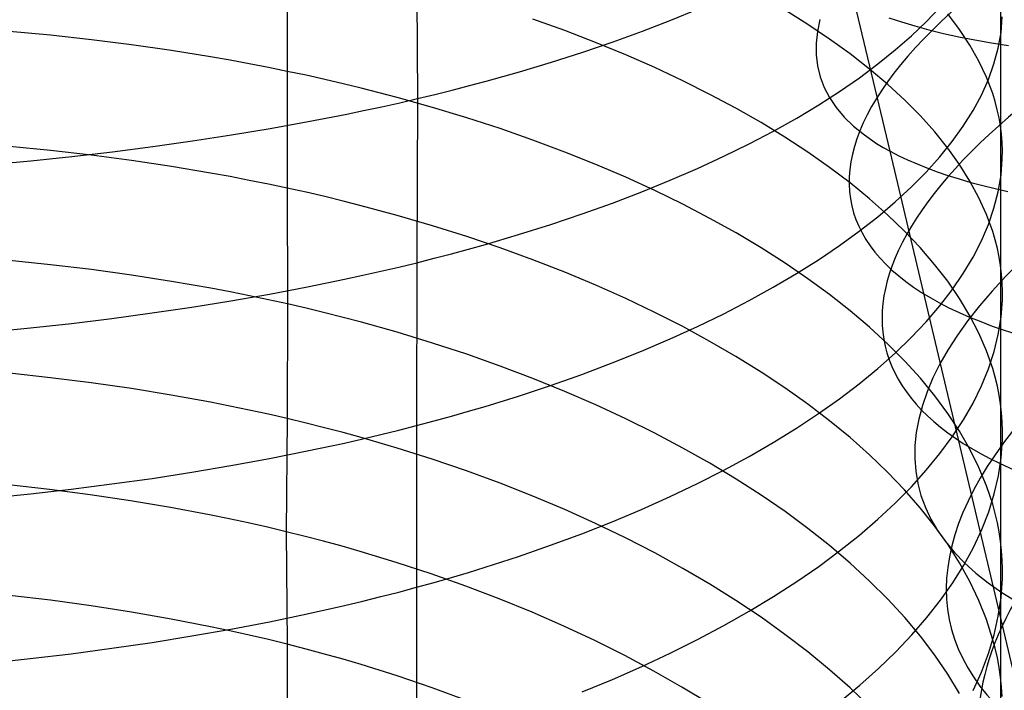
# Model space of a CAD drawing. Extents: x -383 to 1849, y -1185 to -529.
# Tile 524 of 656: x 415.65 to 427.02, y -1054.2 to -1046.46. Entities that reach past the tile are written whole.
import ezdxf

# ---------------------------------------------------------------- set-up
doc = ezdxf.new("R2010")
doc.units = 0
doc.layers.add('PREDEFINITO', color=7, linetype='CONTINUOUS')

msp = doc.modelspace()

# ---------------------------------------------------------------- linework, layer by layer
at = {"layer": 'PREDEFINITO'}
for p, q in [((420.234, -1045.463, 672.039), (420.243, -1047.367, 671.443)), ((418.741, -1045.691, 644.458), (418.741, -1047.053, 643.869)), ((426.972, -1046.061, 657.745), (426.972, -1049.297, 656.514)), ((423.169, -1046.462, 669.038), (423.485, -1046.332, 668.686)), ((424.749, -1046.511, 650.182), (424.485, -1046.346, 649.801)), ((425.699, -1047.976, 486.77), (425.291, -1046.269, 486.256)), ((426.117, -1046.478, 663.716), (426.274, -1046.311, 663.281)), ((421.943, -1046.583, 646.483), (421.575, -1046.451, 646.188)), ((422.841, -1046.589, 669.379), (423.169, -1046.462, 669.038)), ((424.888, -1046.453, 492.846), (424.859, -1046.592, 492.375)), ((425.682, -1046.433, 485.285), (425.828, -1046.483, 484.967)), ((425.828, -1046.483, 484.967), (425.983, -1046.529, 484.652)), ((425.945, -1046.643, 664.146), (426.117, -1046.478, 663.716)), ((426.5, -1046.569, 654.487), (426.364, -1046.388, 654.054)), ((426.978, -1046.604, 659.102), (426.993, -1046.422, 658.65)), ((416.008, -1046.637, 642.924), (415.534, -1046.592, 642.815)), ((422.299, -1046.721, 646.789), (421.943, -1046.583, 646.483)), ((422.502, -1046.712, 669.709), (422.841, -1046.589, 669.379)), ((424.999, -1046.68, 650.569), (424.749, -1046.511, 650.182)), ((424.859, -1046.592, 492.375), (424.844, -1046.728, 491.903)), ((425.983, -1046.529, 484.652), (426.145, -1046.574, 484.34)), ((426.145, -1046.574, 484.34), (426.315, -1046.615, 484.032)), ((426.62, -1046.752, 654.924), (426.5, -1046.569, 654.487)), ((426.946, -1046.785, 659.554), (426.978, -1046.604, 659.102)), ((416.479, -1046.689, 643.047), (416.008, -1046.637, 642.924)), ((416.944, -1046.747, 643.184), (416.479, -1046.689, 643.047)), ((422.152, -1046.832, 670.029), (422.502, -1046.712, 669.709)), ((422.646, -1046.863, 647.105), (422.299, -1046.721, 646.789)), ((425.237, -1046.852, 650.964), (424.999, -1046.68, 650.569)), ((425.758, -1046.806, 664.57), (425.945, -1046.643, 664.146)), ((426.315, -1046.615, 484.032), (426.492, -1046.654, 483.728)), ((426.492, -1046.654, 483.728), (426.676, -1046.69, 483.427)), ((426.676, -1046.69, 483.427), (426.868, -1046.724, 483.13)), ((417.403, -1046.813, 643.334), (416.944, -1046.747, 643.184)), ((417.856, -1046.886, 643.499), (417.403, -1046.813, 643.334)), ((421.791, -1046.947, 670.337), (422.152, -1046.832, 670.029)), ((424.844, -1046.728, 491.903), (424.844, -1046.861, 491.43)), ((425.558, -1046.968, 664.99), (425.758, -1046.806, 664.57)), ((426.723, -1046.936, 655.364), (426.62, -1046.752, 654.924)), ((426.868, -1046.724, 483.13), (427.066, -1046.755, 482.837)), ((426.897, -1046.966, 660.005), (426.946, -1046.785, 659.554)), ((418.08, -1046.925, 643.586), (417.856, -1046.886, 643.499)), ((418.302, -1046.966, 643.677), (418.08, -1046.925, 643.586)), ((421.419, -1047.059, 670.633), (421.791, -1046.947, 670.337)), ((422.981, -1047.01, 647.432), (422.646, -1046.863, 647.105)), ((424.844, -1046.861, 491.43), (424.86, -1046.991, 490.956)), ((425.46, -1047.026, 651.365), (425.237, -1046.852, 650.964)), ((426.811, -1047.121, 655.806), (426.723, -1046.936, 655.364)), ((418.523, -1047.008, 643.771), (418.302, -1046.966, 643.677)), ((418.741, -1047.053, 643.869), (418.523, -1047.008, 643.771)), ((418.958, -1047.099, 643.97), (418.741, -1047.053, 643.869)), ((418.741, -1047.053, 643.869), (418.741, -1048.402, 643.254)), ((421.037, -1047.166, 670.916), (421.419, -1047.059, 670.633)), ((423.305, -1047.162, 647.768), (422.981, -1047.01, 647.432)), ((424.86, -1046.991, 490.956), (424.891, -1047.116, 490.483)), ((425.343, -1047.128, 665.403), (425.558, -1046.968, 664.99)), ((425.67, -1047.204, 651.772), (425.46, -1047.026, 651.365)), ((426.832, -1047.147, 660.455), (426.897, -1046.966, 660.005)), ((419.172, -1047.147, 644.075), (418.958, -1047.099, 643.97)), ((419.385, -1047.196, 644.183), (419.172, -1047.147, 644.075)), ((420.842, -1047.218, 671.053), (421.037, -1047.166, 670.916)), ((423.618, -1047.319, 648.113), (423.305, -1047.162, 647.768)), ((424.891, -1047.116, 490.483), (424.937, -1047.239, 490.011)), ((425.115, -1047.285, 665.81), (425.343, -1047.128, 665.403)), ((426.751, -1047.327, 660.903), (426.832, -1047.147, 660.455)), ((426.882, -1047.308, 656.251), (426.811, -1047.121, 655.806)), ((419.595, -1047.247, 644.295), (419.385, -1047.196, 644.183)), ((420.01, -1047.355, 644.528), (419.595, -1047.247, 644.295)), ((420.445, -1047.319, 671.316), (420.645, -1047.269, 671.186)), ((420.645, -1047.269, 671.186), (420.842, -1047.218, 671.053)), ((424.874, -1047.44, 666.21), (425.115, -1047.285, 665.81)), ((424.937, -1047.239, 490.011), (424.999, -1047.357, 489.54)), ((425.866, -1047.384, 652.184), (425.67, -1047.204, 651.772)), ((420.415, -1047.469, 644.774), (420.01, -1047.355, 644.528)), ((420.038, -1047.415, 671.566), (420.243, -1047.367, 671.443)), ((420.243, -1047.367, 671.443), (420.234, -1049.263, 670.823)), ((420.243, -1047.367, 671.443), (420.445, -1047.319, 671.316)), ((423.919, -1047.479, 648.466), (423.618, -1047.319, 648.113)), ((424.999, -1047.357, 489.54), (425.076, -1047.471, 489.071)), ((426.047, -1047.567, 652.601), (425.866, -1047.384, 652.184)), ((426.655, -1047.507, 661.348), (426.751, -1047.327, 660.903)), ((426.911, -1047.402, 656.474), (426.882, -1047.308, 656.251)), ((426.935, -1047.496, 656.697), (426.911, -1047.402, 656.474)), ((419.41, -1047.55, 671.915), (419.622, -1047.506, 671.802)), ((419.622, -1047.506, 671.802), (419.831, -1047.461, 671.686)), ((419.831, -1047.461, 671.686), (420.038, -1047.415, 671.566)), ((420.812, -1047.589, 645.032), (420.415, -1047.469, 644.774)), ((424.208, -1047.644, 648.829), (423.919, -1047.479, 648.466)), ((424.62, -1047.593, 666.602), (424.874, -1047.44, 666.21)), ((425.076, -1047.471, 489.071), (425.169, -1047.581, 488.604)), ((426.542, -1047.686, 661.791), (426.655, -1047.507, 661.348)), ((426.956, -1047.59, 656.921), (426.935, -1047.496, 656.697)), ((418.98, -1047.634, 672.13), (419.41, -1047.55, 671.915)), ((421.199, -1047.715, 645.301), (420.812, -1047.589, 645.032)), ((424.352, -1047.743, 666.987), (424.62, -1047.593, 666.602)), ((425.169, -1047.581, 488.604), (425.277, -1047.687, 488.14)), ((426.213, -1047.753, 653.023), (426.047, -1047.567, 652.601)), ((426.972, -1047.684, 657.145), (426.956, -1047.59, 656.921)), ((418.098, -1047.787, 672.518), (418.543, -1047.713, 672.331)), ((418.543, -1047.713, 672.331), (418.98, -1047.634, 672.13)), ((421.576, -1047.847, 645.583), (421.199, -1047.715, 645.301)), ((424.073, -1047.889, 667.363), (424.352, -1047.743, 666.987)), ((424.484, -1047.813, 649.198), (424.208, -1047.644, 648.829)), ((425.277, -1047.687, 488.14), (425.402, -1047.788, 487.679)), ((426.415, -1047.864, 662.23), (426.542, -1047.686, 661.791)), ((426.984, -1047.779, 657.369), (426.972, -1047.684, 657.145)), ((417.187, -1047.921, 672.85), (417.646, -1047.856, 672.691)), ((417.646, -1047.856, 672.691), (418.098, -1047.787, 672.518)), ((421.943, -1047.985, 645.875), (421.576, -1047.847, 645.583)), ((424.748, -1047.986, 649.576), (424.484, -1047.813, 649.198)), ((425.402, -1047.788, 487.679), (425.47, -1047.837, 487.45)), ((425.47, -1047.837, 487.45), (425.542, -1047.885, 487.223)), ((426.364, -1047.94, 653.449), (426.213, -1047.753, 653.023)), ((426.991, -1047.873, 657.593), (426.984, -1047.779, 657.369)), ((416.009, -1047.968, 642.318), (415.534, -1047.921, 642.21)), ((416.479, -1048.022, 642.439), (416.009, -1047.968, 642.318)), ((416.723, -1047.981, 672.995), (417.187, -1047.921, 672.85)), ((423.78, -1048.033, 667.73), (424.073, -1047.889, 667.363)), ((425.542, -1047.885, 487.223), (425.618, -1047.931, 486.996)), ((425.618, -1047.931, 486.996), (425.699, -1047.976, 486.77)), ((426.272, -1048.041, 662.666), (426.415, -1047.864, 662.23)), ((426.5, -1048.129, 653.879), (426.364, -1047.94, 653.449)), ((426.994, -1047.968, 657.818), (426.991, -1047.873, 657.593)), ((426.993, -1048.063, 658.042), (426.994, -1047.968, 657.818)), ((415.3, -1048.13, 673.345), (415.779, -1048.085, 673.243)), ((415.779, -1048.085, 673.243), (416.253, -1048.035, 673.126)), ((416.253, -1048.035, 673.126), (416.723, -1047.981, 672.995)), ((416.944, -1048.084, 642.574), (416.479, -1048.022, 642.439)), ((417.403, -1048.152, 642.724), (416.944, -1048.084, 642.574)), ((422.3, -1048.128, 646.179), (421.943, -1047.985, 645.875)), ((423.476, -1048.174, 668.089), (423.78, -1048.033, 667.73)), ((424.998, -1048.162, 649.96), (424.748, -1047.986, 649.576)), ((426.097, -1049.667, 487.341), (425.699, -1047.976, 486.77)), ((425.699, -1047.976, 486.77), (425.797, -1048.027, 486.51)), ((425.797, -1048.027, 486.51), (425.9, -1048.076, 486.251)), ((425.9, -1048.076, 486.251), (426.009, -1048.123, 485.995)), ((426.114, -1048.216, 663.098), (426.272, -1048.041, 662.666)), ((426.978, -1048.253, 658.491), (426.993, -1048.063, 658.042)), ((417.856, -1048.228, 642.886), (417.403, -1048.152, 642.724)), ((422.647, -1048.277, 646.492), (422.3, -1048.128, 646.179)), ((423.16, -1048.311, 668.437), (423.476, -1048.174, 668.089)), ((425.236, -1048.341, 650.351), (424.998, -1048.162, 649.96)), ((426.009, -1048.123, 485.995), (426.123, -1048.169, 485.74)), ((426.123, -1048.169, 485.74), (426.242, -1048.213, 485.487)), ((426.62, -1048.32, 654.312), (426.5, -1048.129, 653.879)), ((418.08, -1048.269, 642.973), (417.856, -1048.228, 642.886)), ((418.302, -1048.312, 643.063), (418.08, -1048.269, 642.973)), ((418.523, -1048.356, 643.157), (418.302, -1048.312, 643.063)), ((422.982, -1048.43, 646.815), (422.647, -1048.277, 646.492)), ((422.832, -1048.444, 668.776), (423.16, -1048.311, 668.437)), ((425.942, -1048.39, 663.525), (426.114, -1048.216, 663.098)), ((426.242, -1048.213, 485.487), (426.366, -1048.255, 485.236)), ((426.366, -1048.255, 485.236), (426.495, -1048.296, 484.987)), ((426.495, -1048.296, 484.987), (426.629, -1048.335, 484.741)), ((426.946, -1048.443, 658.939), (426.978, -1048.253, 658.491)), ((418.741, -1048.402, 643.254), (418.523, -1048.356, 643.157)), ((418.958, -1048.45, 643.354), (418.741, -1048.402, 643.254)), ((418.741, -1048.402, 643.254), (418.742, -1049.739, 642.611)), ((425.459, -1048.524, 650.749), (425.236, -1048.341, 650.351)), ((425.756, -1048.562, 663.947), (425.942, -1048.39, 663.525)), ((426.723, -1048.513, 654.748), (426.62, -1048.32, 654.312)), ((426.629, -1048.335, 484.741), (426.767, -1048.372, 484.496)), ((426.767, -1048.372, 484.496), (426.91, -1048.407, 484.254)), ((426.91, -1048.407, 484.254), (427.058, -1048.441, 484.014)), ((419.172, -1048.5, 643.458), (418.958, -1048.45, 643.354)), ((419.385, -1048.552, 643.565), (419.172, -1048.5, 643.458)), ((422.493, -1048.574, 669.103), (422.832, -1048.444, 668.776)), ((423.306, -1048.589, 647.148), (422.982, -1048.43, 646.815)), ((425.669, -1048.71, 651.152), (425.459, -1048.524, 650.749)), ((426.811, -1048.707, 655.187), (426.723, -1048.513, 654.748)), ((426.897, -1048.633, 659.387), (426.946, -1048.443, 658.939)), ((419.595, -1048.605, 643.675), (419.385, -1048.552, 643.565)), ((420.009, -1048.717, 643.906), (419.595, -1048.605, 643.675)), ((422.143, -1048.7, 669.42), (422.493, -1048.574, 669.103)), ((423.619, -1048.752, 647.49), (423.306, -1048.589, 647.148)), ((425.555, -1048.732, 664.363), (425.756, -1048.562, 663.947)), ((426.832, -1048.823, 659.833), (426.897, -1048.633, 659.387)), ((420.415, -1048.836, 644.15), (420.009, -1048.717, 643.906)), ((421.782, -1048.822, 669.726), (422.143, -1048.7, 669.42)), ((423.92, -1048.92, 647.84), (423.619, -1048.752, 647.49)), ((425.341, -1048.9, 664.774), (425.555, -1048.732, 664.363)), ((425.865, -1048.898, 651.56), (425.669, -1048.71, 651.152)), ((426.882, -1048.903, 655.628), (426.811, -1048.707, 655.187)), ((420.811, -1048.961, 644.405), (420.415, -1048.836, 644.15)), ((421.41, -1048.939, 670.019), (421.782, -1048.822, 669.726)), ((426.751, -1049.012, 660.277), (426.832, -1048.823, 659.833)), ((421.198, -1049.092, 644.672), (420.811, -1048.961, 644.405)), ((421.028, -1049.052, 670.3), (421.41, -1048.939, 670.019)), ((424.209, -1049.092, 648.199), (423.92, -1048.92, 647.84)), ((425.113, -1049.066, 665.178), (425.341, -1048.9, 664.774)), ((426.046, -1049.089, 651.974), (425.865, -1048.898, 651.56)), ((426.911, -1049.001, 655.849), (426.882, -1048.903, 655.628)), ((420.636, -1049.16, 670.568), (420.833, -1049.106, 670.436)), ((420.833, -1049.106, 670.436), (421.028, -1049.052, 670.3)), ((421.575, -1049.23, 644.951), (421.198, -1049.092, 644.672)), ((424.485, -1049.268, 648.566), (424.209, -1049.092, 648.199)), ((424.872, -1049.229, 665.575), (425.113, -1049.066, 665.178)), ((426.212, -1049.283, 652.392), (426.046, -1049.089, 651.974)), ((426.655, -1049.201, 660.719), (426.751, -1049.012, 660.277)), ((426.936, -1049.099, 656.07), (426.911, -1049.001, 655.849)), ((426.956, -1049.198, 656.292), (426.936, -1049.099, 656.07)), ((420.234, -1049.263, 670.823), (420.436, -1049.212, 670.697)), ((420.436, -1049.212, 670.697), (420.636, -1049.16, 670.568)), ((426.542, -1049.389, 661.158), (426.655, -1049.201, 660.719)), ((426.972, -1049.297, 656.514), (426.956, -1049.198, 656.292)), ((416.009, -1049.286, 641.683), (415.534, -1049.237, 641.576)), ((416.479, -1049.343, 641.804), (416.009, -1049.286, 641.683)), ((419.822, -1049.361, 671.064), (420.029, -1049.313, 670.945)), ((420.029, -1049.313, 670.945), (420.234, -1049.263, 670.823)), ((420.234, -1049.263, 670.823), (420.232, -1051.145, 670.158)), ((421.943, -1049.374, 645.241), (421.575, -1049.23, 644.951)), ((424.749, -1049.448, 648.94), (424.485, -1049.268, 648.566)), ((424.617, -1049.389, 665.965), (424.872, -1049.229, 665.575)), ((426.363, -1049.478, 652.814), (426.212, -1049.283, 652.392)), ((426.984, -1049.396, 656.736), (426.972, -1049.297, 656.514)), ((426.972, -1049.297, 656.514), (426.973, -1050.895, 655.851)), ((416.944, -1049.407, 641.938), (416.479, -1049.343, 641.804)), ((417.403, -1049.479, 642.086), (416.944, -1049.407, 641.938)), ((419.401, -1049.455, 671.291), (419.613, -1049.409, 671.179)), ((419.613, -1049.409, 671.179), (419.822, -1049.361, 671.064)), ((422.3, -1049.523, 645.541), (421.943, -1049.374, 645.241)), ((424.35, -1049.547, 666.347), (424.617, -1049.389, 665.965)), ((424.999, -1049.631, 649.321), (424.749, -1049.448, 648.94)), ((426.415, -1049.575, 661.594), (426.542, -1049.389, 661.158)), ((426.992, -1049.495, 656.959), (426.984, -1049.396, 656.736)), ((417.857, -1049.558, 642.247), (417.403, -1049.479, 642.086)), ((418.081, -1049.601, 642.333), (417.857, -1049.558, 642.247)), ((418.535, -1049.626, 671.704), (418.972, -1049.543, 671.504)), ((418.972, -1049.543, 671.504), (419.401, -1049.455, 671.291)), ((422.646, -1049.677, 645.852), (422.3, -1049.523, 645.541)), ((424.07, -1049.701, 666.721), (424.35, -1049.547, 666.347)), ((426.499, -1049.676, 653.24), (426.363, -1049.478, 652.814)), ((426.995, -1049.594, 657.181), (426.992, -1049.495, 656.959)), ((418.303, -1049.645, 642.422), (418.081, -1049.601, 642.333)), ((418.09, -1049.704, 671.889), (418.535, -1049.626, 671.704)), ((418.523, -1049.691, 642.515), (418.303, -1049.645, 642.422)), ((422.981, -1049.837, 646.172), (422.646, -1049.677, 645.852)), ((425.237, -1049.818, 649.708), (424.999, -1049.631, 649.321)), ((426.897, -1053.027, 488.545), (426.097, -1049.667, 487.341)), ((426.272, -1049.761, 662.026), (426.415, -1049.575, 661.594)), ((426.619, -1049.876, 653.67), (426.499, -1049.676, 653.24)), ((426.994, -1049.693, 657.404), (426.995, -1049.594, 657.181)), ((417.181, -1049.844, 672.219), (417.639, -1049.777, 672.061)), ((417.639, -1049.777, 672.061), (418.09, -1049.704, 671.889)), ((418.742, -1049.739, 642.611), (418.523, -1049.691, 642.515)), ((418.742, -1049.739, 642.611), (418.74, -1051.063, 641.942)), ((418.958, -1049.789, 642.71), (418.742, -1049.739, 642.611)), ((419.173, -1049.841, 642.813), (418.958, -1049.789, 642.71)), ((423.778, -1049.853, 667.086), (424.07, -1049.701, 666.721)), ((426.114, -1049.945, 662.454), (426.272, -1049.761, 662.026)), ((426.978, -1049.892, 657.849), (426.994, -1049.693, 657.404)), ((416.717, -1049.907, 672.362), (417.181, -1049.844, 672.219)), ((419.385, -1049.895, 642.919), (419.173, -1049.841, 642.813)), ((419.596, -1049.951, 643.029), (419.385, -1049.895, 642.919)), ((423.306, -1050.002, 646.502), (422.981, -1049.837, 646.172)), ((423.474, -1050, 667.442), (423.778, -1049.853, 667.086)), ((425.46, -1050.009, 650.102), (425.237, -1049.818, 649.708)), ((426.723, -1050.077, 654.102), (426.619, -1049.876, 653.67)), ((426.947, -1050.091, 658.293), (426.978, -1049.892, 657.849)), ((415.297, -1050.063, 672.709), (415.775, -1050.016, 672.608)), ((415.775, -1050.016, 672.608), (416.249, -1049.964, 672.492)), ((416.249, -1049.964, 672.492), (416.717, -1049.907, 672.362)), ((420.01, -1050.067, 643.257), (419.596, -1049.951, 643.029)), ((423.158, -1050.144, 667.788), (423.474, -1050, 667.442)), ((423.618, -1050.172, 646.84), (423.306, -1050.002, 646.502)), ((425.67, -1050.203, 650.501), (425.46, -1050.009, 650.102)), ((425.942, -1050.127, 662.878), (426.114, -1049.945, 662.454)), ((420.416, -1050.191, 643.498), (420.01, -1050.067, 643.257)), ((425.756, -1050.307, 663.296), (425.942, -1050.127, 662.878)), ((426.811, -1050.28, 654.536), (426.723, -1050.077, 654.102)), ((426.898, -1050.29, 658.737), (426.947, -1050.091, 658.293)), ((420.812, -1050.321, 643.751), (420.416, -1050.191, 643.498)), ((422.83, -1050.285, 668.124), (423.158, -1050.144, 667.788)), ((423.919, -1050.347, 647.187), (423.618, -1050.172, 646.84)), ((425.866, -1050.399, 650.906), (425.67, -1050.203, 650.501)), ((421.199, -1050.458, 644.016), (420.812, -1050.321, 643.751)), ((422.491, -1050.421, 668.45), (422.83, -1050.285, 668.124)), ((424.208, -1050.526, 647.542), (423.919, -1050.347, 647.187)), ((425.555, -1050.485, 663.709), (425.756, -1050.307, 663.296)), ((426.882, -1050.484, 654.973), (426.811, -1050.28, 654.536)), ((426.833, -1050.488, 659.179), (426.898, -1050.29, 658.737)), ((421.576, -1050.601, 644.292), (421.199, -1050.458, 644.016)), ((422.141, -1050.553, 668.765), (422.491, -1050.421, 668.45)), ((426.047, -1050.598, 651.316), (425.866, -1050.399, 650.906)), ((416.008, -1050.592, 641.023), (415.533, -1050.54, 640.917)), ((421.78, -1050.681, 669.068), (422.141, -1050.553, 668.765)), ((424.484, -1050.709, 647.905), (424.208, -1050.526, 647.542)), ((425.341, -1050.661, 664.116), (425.555, -1050.485, 663.709)), ((426.752, -1050.686, 659.619), (426.833, -1050.488, 659.179)), ((426.911, -1050.586, 655.192), (426.882, -1050.484, 654.973)), ((426.936, -1050.689, 655.412), (426.911, -1050.586, 655.192)), ((416.478, -1050.651, 641.142), (416.008, -1050.592, 641.023)), ((416.943, -1050.718, 641.275), (416.478, -1050.651, 641.142)), ((421.408, -1050.804, 669.36), (421.78, -1050.681, 669.068)), ((421.944, -1050.75, 644.579), (421.576, -1050.601, 644.292)), ((425.113, -1050.835, 664.517), (425.341, -1050.661, 664.116)), ((426.213, -1050.8, 651.73), (426.047, -1050.598, 651.316)), ((426.656, -1050.884, 660.058), (426.752, -1050.686, 659.619)), ((426.956, -1050.792, 655.631), (426.936, -1050.689, 655.412)), ((417.402, -1050.792, 641.422), (416.943, -1050.718, 641.275)), ((417.855, -1050.875, 641.582), (417.402, -1050.792, 641.422)), ((421.026, -1050.923, 669.639), (421.408, -1050.804, 669.36)), ((422.301, -1050.905, 644.876), (421.944, -1050.75, 644.579)), ((424.748, -1050.897, 648.276), (424.484, -1050.709, 647.905)), ((426.364, -1051.004, 652.148), (426.213, -1050.8, 651.73)), ((426.973, -1050.895, 655.851), (426.956, -1050.792, 655.631)), ((418.079, -1050.919, 641.667), (417.855, -1050.875, 641.582)), ((418.302, -1050.965, 641.755), (418.079, -1050.919, 641.667)), ((420.831, -1050.98, 669.773), (421.026, -1050.923, 669.639)), ((422.647, -1051.066, 645.183), (422.301, -1050.905, 644.876)), ((424.999, -1051.088, 648.653), (424.748, -1050.897, 648.276)), ((424.872, -1051.006, 664.911), (425.113, -1050.835, 664.517)), ((426.544, -1051.08, 660.493), (426.656, -1050.884, 660.058)), ((426.973, -1050.895, 655.851), (426.972, -1052.481, 655.157)), ((426.985, -1050.998, 656.071), (426.973, -1050.895, 655.851)), ((418.522, -1051.013, 641.847), (418.302, -1050.965, 641.755)), ((418.74, -1051.063, 641.942), (418.522, -1051.013, 641.847)), ((420.434, -1051.091, 670.033), (420.634, -1051.036, 669.905)), ((420.634, -1051.036, 669.905), (420.831, -1050.98, 669.773)), ((424.617, -1051.174, 665.298), (424.872, -1051.006, 664.911)), ((426.5, -1051.21, 652.57), (426.364, -1051.004, 652.148)), ((426.992, -1051.102, 656.292), (426.985, -1050.998, 656.071)), ((418.74, -1051.063, 641.942), (418.729, -1052.371, 641.242)), ((418.957, -1051.116, 642.041), (418.74, -1051.063, 641.942)), ((419.171, -1051.17, 642.143), (418.957, -1051.116, 642.041)), ((420.028, -1051.197, 670.279), (420.232, -1051.145, 670.158)), ((420.232, -1051.145, 670.158), (420.434, -1051.091, 670.033)), ((420.232, -1051.145, 670.158), (420.232, -1053.012, 669.456)), ((422.982, -1051.232, 645.5), (422.647, -1051.066, 645.183)), ((425.236, -1051.283, 649.037), (424.999, -1051.088, 648.653)), ((426.416, -1051.275, 660.925), (426.544, -1051.08, 660.493)), ((426.995, -1051.205, 656.512), (426.992, -1051.102, 656.292)), ((419.384, -1051.225, 642.248), (419.171, -1051.17, 642.143)), ((419.594, -1051.283, 642.357), (419.384, -1051.225, 642.248)), ((419.612, -1051.297, 670.512), (419.821, -1051.248, 670.397)), ((419.821, -1051.248, 670.397), (420.028, -1051.197, 670.279)), ((423.307, -1051.404, 645.827), (422.982, -1051.232, 645.5)), ((424.35, -1051.339, 665.677), (424.617, -1051.174, 665.298)), ((426.619, -1051.418, 652.995), (426.5, -1051.21, 652.57)), ((426.994, -1051.309, 656.733), (426.995, -1051.205, 656.512)), ((418.971, -1051.438, 670.835), (419.4, -1051.346, 670.623)), ((419.4, -1051.346, 670.623), (419.612, -1051.297, 670.512)), ((420.009, -1051.405, 642.583), (419.594, -1051.283, 642.357)), ((424.07, -1051.501, 666.047), (424.35, -1051.339, 665.677)), ((425.46, -1051.481, 649.426), (425.236, -1051.283, 649.037)), ((426.273, -1051.469, 661.353), (426.416, -1051.275, 660.925)), ((426.98, -1051.517, 657.173), (426.994, -1051.309, 656.733)), ((418.534, -1051.525, 671.033), (418.971, -1051.438, 670.835)), ((420.414, -1051.533, 642.822), (420.009, -1051.405, 642.583)), ((423.619, -1051.58, 646.162), (423.307, -1051.404, 645.827)), ((425.669, -1051.682, 649.822), (425.46, -1051.481, 649.426)), ((426.116, -1051.661, 661.778), (426.273, -1051.469, 661.353)), ((426.723, -1051.628, 653.424), (426.619, -1051.418, 652.995)), ((417.638, -1051.683, 671.387), (418.09, -1051.607, 671.217)), ((418.09, -1051.607, 671.217), (418.534, -1051.525, 671.033)), ((420.81, -1051.668, 643.073), (420.414, -1051.533, 642.822)), ((423.92, -1051.762, 646.506), (423.619, -1051.58, 646.162)), ((423.778, -1051.66, 666.409), (424.07, -1051.501, 666.047)), ((426.948, -1051.724, 657.614), (426.98, -1051.517, 657.173)), ((417.18, -1051.754, 671.544), (417.638, -1051.683, 671.387)), ((421.197, -1051.811, 643.335), (420.81, -1051.668, 643.073)), ((423.474, -1051.814, 666.763), (423.778, -1051.66, 666.409)), ((425.865, -1051.887, 650.223), (425.669, -1051.682, 649.822)), ((425.944, -1051.852, 662.198), (426.116, -1051.661, 661.778)), ((426.811, -1051.84, 653.854), (426.723, -1051.628, 653.424)), ((415.997, -1051.881, 640.332), (415.523, -1051.828, 640.227)), ((416.248, -1051.879, 671.815), (416.717, -1051.819, 671.686)), ((416.717, -1051.819, 671.686), (417.18, -1051.754, 671.544)), ((421.575, -1051.959, 643.609), (421.197, -1051.811, 643.335)), ((423.158, -1051.965, 667.106), (423.474, -1051.814, 666.763)), ((424.209, -1051.948, 646.857), (423.92, -1051.762, 646.506)), ((426.9, -1051.932, 658.053), (426.948, -1051.724, 657.614)), ((415.297, -1051.982, 672.031), (415.775, -1051.934, 671.93)), ((415.775, -1051.934, 671.93), (416.248, -1051.879, 671.815)), ((416.467, -1051.943, 640.45), (415.997, -1051.881, 640.332)), ((416.932, -1052.012, 640.582), (416.467, -1051.943, 640.45)), ((424.485, -1052.138, 647.216), (424.209, -1051.948, 646.857)), ((425.758, -1052.04, 662.613), (425.944, -1051.852, 662.198)), ((426.046, -1052.094, 650.628), (425.865, -1051.887, 650.223)), ((426.882, -1052.052, 654.287), (426.811, -1051.84, 653.854)), ((426.836, -1052.139, 658.491), (426.9, -1051.932, 658.053)), ((417.391, -1052.09, 640.727), (416.932, -1052.012, 640.582)), ((421.942, -1052.115, 643.893), (421.575, -1051.959, 643.609)), ((422.83, -1052.112, 667.439), (423.158, -1051.965, 667.106)), ((425.557, -1052.227, 663.022), (425.758, -1052.04, 662.613)), ((426.911, -1052.159, 654.504), (426.882, -1052.052, 654.287)), ((417.844, -1052.176, 640.885), (417.391, -1052.09, 640.727)), ((418.068, -1052.221, 640.97), (417.844, -1052.176, 640.885)), ((422.299, -1052.276, 644.188), (421.942, -1052.115, 643.893)), ((422.491, -1052.255, 667.762), (422.83, -1052.112, 667.439)), ((424.749, -1052.333, 647.583), (424.485, -1052.138, 647.216)), ((426.212, -1052.304, 651.038), (426.046, -1052.094, 650.628)), ((426.755, -1052.345, 658.927), (426.836, -1052.139, 658.491)), ((426.936, -1052.266, 654.722), (426.911, -1052.159, 654.504)), ((418.29, -1052.269, 641.057), (418.068, -1052.221, 640.97)), ((418.511, -1052.319, 641.148), (418.29, -1052.269, 641.057)), ((422.141, -1052.394, 668.075), (422.491, -1052.255, 667.762)), ((422.645, -1052.443, 644.493), (422.299, -1052.276, 644.188)), ((425.343, -1052.411, 663.426), (425.557, -1052.227, 663.022)), ((426.956, -1052.373, 654.939), (426.936, -1052.266, 654.722)), ((418.729, -1052.371, 641.242), (418.511, -1052.319, 641.148)), ((418.946, -1052.425, 641.34), (418.729, -1052.371, 641.242)), ((418.729, -1052.371, 641.242), (418.74, -1053.671, 640.526)), ((421.78, -1052.527, 668.375), (422.141, -1052.394, 668.075)), ((425, -1052.531, 647.956), (424.749, -1052.333, 647.583)), ((426.363, -1052.516, 651.453), (426.212, -1052.304, 651.038)), ((426.659, -1052.551, 659.361), (426.755, -1052.345, 658.927)), ((426.972, -1052.481, 655.157), (426.956, -1052.373, 654.939)), ((419.16, -1052.481, 641.441), (418.946, -1052.425, 641.34)), ((419.373, -1052.539, 641.545), (419.16, -1052.481, 641.441)), ((422.981, -1052.616, 644.807), (422.645, -1052.443, 644.493)), ((425.115, -1052.592, 663.823), (425.343, -1052.411, 663.426)), ((426.499, -1052.73, 651.87), (426.363, -1052.516, 651.453)), ((426.984, -1052.588, 655.375), (426.972, -1052.481, 655.157)), ((426.972, -1052.481, 655.157), (426.972, -1055.609, 653.676)), ((419.583, -1052.599, 641.652), (419.373, -1052.539, 641.545)), ((419.998, -1052.725, 641.876), (419.583, -1052.599, 641.652)), ((421.408, -1052.656, 668.664), (421.78, -1052.527, 668.375)), ((423.305, -1052.794, 645.13), (422.981, -1052.616, 644.807)), ((424.874, -1052.771, 664.213), (425.115, -1052.592, 663.823)), ((425.237, -1052.734, 648.336), (425, -1052.531, 647.956)), ((426.547, -1052.756, 659.792), (426.659, -1052.551, 659.361)), ((426.992, -1052.696, 655.594), (426.984, -1052.588, 655.375)), ((420.403, -1052.858, 642.113), (419.998, -1052.725, 641.876)), ((421.026, -1052.78, 668.941), (421.408, -1052.656, 668.664)), ((425.461, -1052.94, 648.722), (425.237, -1052.734, 648.336)), ((426.619, -1052.947, 652.292), (426.499, -1052.73, 651.87)), ((426.995, -1052.804, 655.812), (426.992, -1052.696, 655.594)), ((420.8, -1052.999, 642.361), (420.403, -1052.858, 642.113)), ((420.634, -1052.899, 669.205), (420.831, -1052.84, 669.075)), ((420.831, -1052.84, 669.075), (421.026, -1052.78, 668.941)), ((423.618, -1052.977, 645.462), (423.305, -1052.794, 645.13)), ((424.62, -1052.947, 664.597), (424.874, -1052.771, 664.213)), ((426.42, -1052.96, 660.22), (426.547, -1052.756, 659.792)), ((426.994, -1052.912, 656.03), (426.995, -1052.804, 655.812)), ((420.232, -1053.012, 669.456), (420.434, -1052.956, 669.332)), ((420.434, -1052.956, 669.332), (420.634, -1052.899, 669.205)), ((424.352, -1053.119, 664.972), (424.62, -1052.947, 664.597)), ((425.67, -1053.149, 649.113), (425.461, -1052.94, 648.722)), ((426.278, -1053.162, 660.644), (426.42, -1052.96, 660.22)), ((426.723, -1053.165, 652.715), (426.619, -1052.947, 652.292)), ((426.979, -1053.129, 656.467), (426.994, -1052.912, 656.03)), ((419.821, -1053.12, 669.693), (420.028, -1053.067, 669.576)), ((420.028, -1053.067, 669.576), (420.232, -1053.012, 669.456)), ((420.232, -1053.012, 669.456), (420.233, -1054.866, 668.716)), ((421.187, -1053.146, 642.621), (420.8, -1052.999, 642.361)), ((423.919, -1053.166, 645.803), (423.618, -1052.977, 645.462)), ((427.18, -1054.23, 489.026), (426.897, -1053.027, 488.545)), ((416.008, -1053.163, 639.626), (415.533, -1053.108, 639.523)), ((416.478, -1053.227, 639.743), (416.008, -1053.163, 639.626)), ((419.4, -1053.223, 669.917), (419.611, -1053.172, 669.807)), ((419.611, -1053.172, 669.807), (419.821, -1053.12, 669.693)), ((421.565, -1053.3, 642.891), (421.187, -1053.146, 642.621)), ((424.208, -1053.359, 646.151), (423.919, -1053.166, 645.803)), ((424.073, -1053.288, 665.339), (424.352, -1053.119, 664.972)), ((425.866, -1053.361, 649.51), (425.67, -1053.149, 649.113)), ((426.121, -1053.362, 661.065), (426.278, -1053.162, 660.644)), ((426.81, -1053.385, 653.142), (426.723, -1053.165, 652.715)), ((426.947, -1053.345, 656.904), (426.979, -1053.129, 656.467)), ((416.943, -1053.299, 639.874), (416.478, -1053.227, 639.743)), ((417.402, -1053.38, 640.017), (416.943, -1053.299, 639.874)), ((418.971, -1053.319, 670.127), (419.4, -1053.223, 669.917)), ((421.932, -1053.461, 643.173), (421.565, -1053.3, 642.891)), ((423.78, -1053.454, 665.698), (424.073, -1053.288, 665.339)), ((417.855, -1053.468, 640.173), (417.402, -1053.38, 640.017)), ((418.089, -1053.495, 670.506), (418.534, -1053.41, 670.323)), ((418.534, -1053.41, 670.323), (418.971, -1053.319, 670.127)), ((424.484, -1053.557, 646.507), (424.208, -1053.359, 646.151)), ((426.047, -1053.577, 649.912), (425.866, -1053.361, 649.51)), ((425.949, -1053.561, 661.48), (426.121, -1053.362, 661.065)), ((426.881, -1053.606, 653.57), (426.81, -1053.385, 653.142)), ((426.898, -1053.561, 657.339), (426.947, -1053.345, 656.904)), ((417.638, -1053.575, 670.674), (418.089, -1053.495, 670.506)), ((418.079, -1053.516, 640.257), (417.855, -1053.468, 640.173)), ((418.301, -1053.565, 640.343), (418.079, -1053.516, 640.257)), ((422.289, -1053.628, 643.464), (421.932, -1053.461, 643.173)), ((423.476, -1053.616, 666.048), (423.78, -1053.454, 665.698)), ((416.717, -1053.717, 670.971), (417.18, -1053.649, 670.829)), ((417.18, -1053.649, 670.829), (417.638, -1053.575, 670.674)), ((418.522, -1053.617, 640.433), (418.301, -1053.565, 640.343)), ((418.74, -1053.671, 640.526), (418.522, -1053.617, 640.433)), ((422.636, -1053.801, 643.766), (422.289, -1053.628, 643.464)), ((423.16, -1053.773, 666.388), (423.476, -1053.616, 666.048)), ((424.748, -1053.759, 646.87), (424.484, -1053.557, 646.507)), ((425.763, -1053.758, 661.891), (425.949, -1053.561, 661.48)), ((426.213, -1053.795, 650.318), (426.047, -1053.577, 649.912)), ((426.833, -1053.777, 657.773), (426.898, -1053.561, 657.339)), ((426.911, -1053.717, 653.785), (426.881, -1053.606, 653.57)), ((416.248, -1053.78, 671.098), (416.717, -1053.717, 670.971)), ((418.957, -1053.727, 640.622), (418.74, -1053.671, 640.526)), ((418.74, -1053.671, 640.526), (418.741, -1054.954, 639.78)), ((419.171, -1053.784, 640.722), (418.957, -1053.727, 640.622)), ((424.999, -1053.965, 647.24), (424.748, -1053.759, 646.87)), ((425.563, -1053.952, 662.297), (425.763, -1053.758, 661.891)), ((426.936, -1053.828, 654), (426.911, -1053.717, 653.785)), ((415.297, -1053.887, 671.311), (415.774, -1053.836, 671.212)), ((415.774, -1053.836, 671.212), (416.248, -1053.78, 671.098)), ((419.384, -1053.844, 640.825), (419.171, -1053.784, 640.722)), ((419.594, -1053.906, 640.931), (419.384, -1053.844, 640.825)), ((422.972, -1053.98, 644.077), (422.636, -1053.801, 643.766)), ((422.832, -1053.927, 666.719), (423.16, -1053.773, 666.388)), ((426.364, -1054.015, 650.727), (426.213, -1053.795, 650.318)), ((426.753, -1053.992, 658.205), (426.833, -1053.777, 657.773)), ((426.956, -1053.94, 654.215), (426.936, -1053.828, 654)), ((420.008, -1054.036, 641.152), (419.594, -1053.906, 640.931)), ((422.493, -1054.076, 667.039), (422.832, -1053.927, 666.719)), ((423.296, -1054.165, 644.397), (422.972, -1053.98, 644.077)), ((425.236, -1054.175, 647.616), (424.999, -1053.965, 647.24)), ((425.349, -1054.144, 662.696), (425.563, -1053.952, 662.297)), ((426.656, -1054.206, 658.635), (426.753, -1053.992, 658.205)), ((426.972, -1054.051, 654.431), (426.956, -1053.94, 654.215)), ((420.414, -1054.174, 641.385), (420.008, -1054.036, 641.152)), ((422.143, -1054.22, 667.348), (422.493, -1054.076, 667.039)), ((426.5, -1054.238, 651.141), (426.364, -1054.015, 650.727)), ((426.984, -1054.163, 654.647), (426.972, -1054.051, 654.431)), ((420.81, -1054.319, 641.63), (420.414, -1054.174, 641.385)), ((423.61, -1054.355, 644.725), (423.296, -1054.165, 644.397)), ((425.122, -1054.333, 663.09), (425.349, -1054.144, 662.696)), ((425.46, -1054.389, 647.998), (425.236, -1054.175, 647.616)), ((426.992, -1054.275, 654.863), (426.984, -1054.163, 654.647))]:
    msp.add_line(p, q, dxfattribs=at)
at = {"layer": 'PREDEFINITO', "extrusion": (0.212992, -0.935335, 0.282458)}
msp.add_arc((196.96, 156.02, 1210.199), 15.144, 137.3027, 209.4367, dxfattribs=at)
at = {"layer": 'PREDEFINITO', "extrusion": (0.211699, -0.92999, 0.300504)}
msp.add_arc((197.151, 133.185, 1214.66), 15.233, 138.985, 204.9342, dxfattribs=at)
at = {"layer": 'PREDEFINITO', "extrusion": (0.210444, -0.924276, 0.318476)}
msp.add_arc((197.268, 110.209, 1218.716), 15.388, 145.6397, 200.4022, dxfattribs=at)
at = {"layer": 'PREDEFINITO', "extrusion": (0.209002, -0.918287, 0.336255)}
msp.add_arc((197.478, 87.269, 1222.307), 15.502, 152.0855, 193.8691, dxfattribs=at)
at = {"layer": 'PREDEFINITO', "extrusion": (0.207483, -0.911901, 0.3541)}
msp.add_arc((197.766, 64.007, 1225.482), 15.699, 158.5446, 186.436, dxfattribs=at)
at = {"layer": 'PREDEFINITO', "extrusion": (-0.584091, 0.754762, 0.298616)}
msp.add_arc((283.604, 802.678, -899.178), 25.39, 336.9173, 348.3257, dxfattribs=at)

doc.saveas('drawing.dxf')
